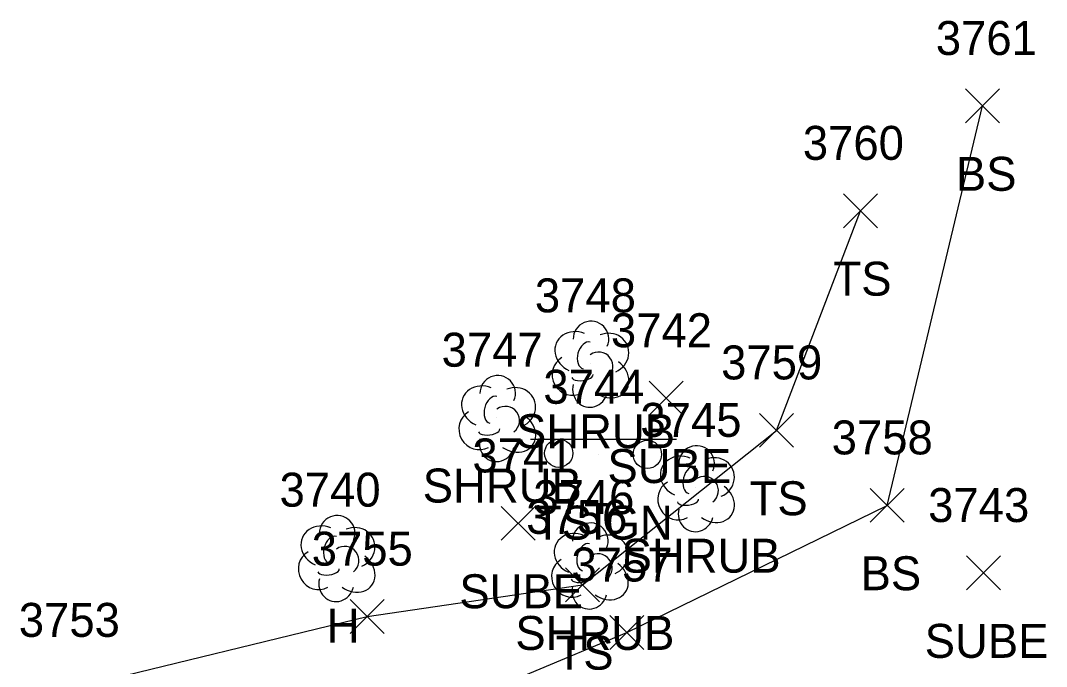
# Model space of a CAD drawing. Extents: x 1505656 to 1508446, y 700805 to 703031.
# Drawn here: x 1506331 to 1506391.4, y 701810.4 to 701848.4 of the extents above; entities that cross this region are included whole.
import ezdxf

# ---------------------------------------------------------------- set-up
doc = ezdxf.new("R2010")
doc.units = 0
for name, color, linetype in [('L_A', 7, 'Continuous'), ('L_I', 7, 'Continuous'), ('L_TIC', 7, 'Continuous'), ('LELB', 7, 'Continuous'), ('LSH', 7, 'Continuous'), ('LTD', 7, 'Continuous'), ('S_A', 7, 'Continuous'), ('S_I', 7, 'Continuous'), ('SSGN', 7, 'Continuous'), ('U_A', 7, 'Continuous'), ('U_I', 7, 'Continuous'), ('U_TIC', 7, 'Continuous')]:
    doc.layers.add(name, color=color, linetype=linetype)

msp = doc.modelspace()

# ---------------------------------------------------------------- linework, layer by layer
at = {"layer": 'L_TIC'}
for points in [[(1506386.598, 701842.403), (1506388.598, 701844.403)], [(1506388.598, 701842.403), (1506386.598, 701844.403)], [(1506379.426, 701836.226), (1506381.426, 701838.226)], [(1506381.426, 701836.226), (1506379.426, 701838.226)], [(1506374.489, 701823.294), (1506376.489, 701825.294)], [(1506376.489, 701823.294), (1506374.489, 701825.294)], [(1506380.989, 701818.877), (1506382.989, 701820.877)], [(1506382.989, 701818.877), (1506380.989, 701820.877)], [(1506363.067, 701814.198), (1506365.067, 701816.198)], [(1506365.067, 701814.198), (1506363.067, 701816.198)], [(1506350.388, 701812.323), (1506352.388, 701814.323)], [(1506352.388, 701812.323), (1506350.388, 701814.323)], [(1506365.676, 701811.391), (1506367.676, 701813.391)], [(1506367.676, 701811.391), (1506365.676, 701813.391)]]:
    msp.add_lwpolyline(points, dxfattribs=at)
at = {"layer": 'LELB'}
for points in [[(1506334.147, 701809.13), (1506349.541, 701805.202), (1506366.676, 701812.391), (1506381.989, 701819.877), (1506387.598, 701843.403)], [(1506334.147, 701809.13), (1506351.388, 701813.323), (1506364.067, 701815.198), (1506375.489, 701824.294), (1506380.426, 701837.226)]]:
    msp.add_lwpolyline(points, dxfattribs=at)
at = {"layer": 'LSH'}
for p, q in [((1506364.519, 701828.244), (1506364.519, 701828.244)), ((1506364.519, 701828.244), (1506364.519, 701828.244)), ((1506359.03, 701825.043), (1506359.03, 701825.043)), ((1506359.03, 701825.043), (1506359.03, 701825.043)), ((1506370.733, 701820.911), (1506370.733, 701820.911)), ((1506370.733, 701820.911), (1506370.733, 701820.911)), ((1506364.481, 701816.36), (1506364.481, 701816.36)), ((1506364.481, 701816.36), (1506364.481, 701816.36))]:
    msp.add_line(p, q, dxfattribs=at)
for centre in [(1506364.565, 701829.678), (1506359.077, 701826.477), (1506370.78, 701822.345), (1506364.528, 701817.794)]:
    msp.add_arc(centre, 1.047, 335.52715, 180.95627, dxfattribs=at)
for centre, major_axis, ratio, start_param, end_param in [((1506363.727, 701828.911), (1.21, -0.512), 0.895232, 1.570796, 4.712389), ((1506365.56, 701828.828), (-1.141, -0.483), 0.949671, 1.570796, 4.712389), ((1506364.31, 701828.703), (-0.208, -0.792), 0.645439, 3.141593, 6.283185), ((1506365.019, 701828.078), (-0.5, 0.667), 0.989748, 3.141593, 6.283185), ((1506363.435, 701827.536), (0.584, -1.042), 0.959034, 3.141593, 6.283185), ((1506365.519, 701827.411), (-1.09, 0.792), 0.841452, 1.570796, 4.712389), ((1506364.06, 701827.494), (-0.625, -0.083), 0.423636, 0, 3.141593), ((1506358.239, 701825.71), (1.21, -0.512), 0.895232, 1.570796, 4.712389), ((1506360.072, 701825.627), (-1.141, -0.483), 0.949671, 1.570796, 4.712389), ((1506364.519, 701826.744), (0.265, 1.061), 0.942809, 1.570796, 4.712389), ((1506358.822, 701825.502), (-0.208, -0.792), 0.645439, 3.141593, 6.283185), ((1506357.947, 701824.335), (0.584, -1.042), 0.959034, 3.141593, 6.283185), ((1506359.53, 701824.877), (-0.5, 0.667), 0.989748, 3.141593, 6.283185), ((1506360.031, 701824.21), (-1.09, 0.792), 0.841452, 1.570796, 4.712389), ((1506358.572, 701824.293), (-0.625, -0.083), 0.423636, 0, 3.141593), ((1506359.031, 701823.543), (0.265, 1.061), 0.942809, 1.570796, 4.712389), ((1506369.941, 701821.578), (1.21, -0.512), 0.895232, 1.570796, 4.712389), ((1506371.775, 701821.495), (-1.141, -0.483), 0.949671, 1.570796, 4.712389), ((1506370.525, 701821.37), (-0.208, -0.792), 0.645439, 3.141593, 6.283185), ((1506369.65, 701820.203), (0.584, -1.042), 0.959034, 3.141593, 6.283185), ((1506371.233, 701820.745), (-0.5, 0.667), 0.989748, 3.141593, 6.283185), ((1506371.733, 701820.078), (-1.09, 0.792), 0.841452, 1.570796, 4.712389), ((1506370.275, 701820.161), (-0.625, -0.083), 0.423636, 0, 3.141593), ((1506370.733, 701819.411), (0.265, 1.061), 0.942809, 1.570796, 4.712389), ((1506363.69, 701817.026), (1.21, -0.512), 0.895232, 1.570796, 4.712389), ((1506365.523, 701816.943), (-1.141, -0.483), 0.949671, 1.570796, 4.712389), ((1506364.273, 701816.818), (-0.208, -0.792), 0.645439, 3.141593, 6.283185), ((1506364.981, 701816.193), (-0.5, 0.667), 0.989748, 3.141593, 6.283185), ((1506363.398, 701815.651), (0.584, -1.042), 0.959034, 3.141593, 6.283185), ((1506365.481, 701815.526), (-1.09, 0.792), 0.841452, 1.570796, 4.712389), ((1506364.482, 701814.86), (0.265, 1.061), 0.942809, 1.570796, 4.712389), ((1506364.023, 701815.61), (-0.625, -0.083), 0.423636, 0, 3.141593)]:
    msp.add_ellipse(centre, major_axis=major_axis, ratio=ratio, start_param=start_param, end_param=end_param, dxfattribs=at)
at = {"layer": 'LTD'}
msp.add_line((1506349.579, 701816.798), (1506349.579, 701816.798), dxfattribs=at)
msp.add_line((1506349.579, 701816.798), (1506349.579, 701816.798), dxfattribs=at)
msp.add_arc((1506349.626, 701818.232), 1.047, 335.52715, 180.95627, dxfattribs=at)
for centre, major_axis, ratio, start_param, end_param in [((1506348.787, 701817.465), (1.21, -0.512), 0.895232, 1.570796, 4.712389), ((1506350.621, 701817.382), (-1.141, -0.483), 0.949671, 1.570796, 4.712389), ((1506349.371, 701817.257), (-0.208, -0.792), 0.645439, 3.141593, 6.283185), ((1506350.079, 701816.632), (-0.5, 0.667), 0.989748, 3.141593, 6.283185), ((1506348.496, 701816.09), (0.584, -1.042), 0.959034, 3.141593, 6.283185), ((1506350.579, 701815.965), (-1.09, 0.792), 0.841452, 1.570796, 4.712389), ((1506349.121, 701816.048), (-0.625, -0.083), 0.423636, 0, 3.141593), ((1506349.58, 701815.298), (0.265, 1.061), 0.942809, 1.570796, 4.712389)]:
    msp.add_ellipse(centre, major_axis=major_axis, ratio=ratio, start_param=start_param, end_param=end_param, dxfattribs=at)
at = {"layer": 'SSGN'}
for p, q in [((1506361.003, 701823.781), (1506369.6, 701823.781)), ((1506365.025, 701822.878), (1506365.025, 701822.878))]:
    msp.add_line(p, q, dxfattribs=at)
for centre in [(1506362.664, 701822.948), (1506367.879, 701822.878)]:
    msp.add_circle(centre, 0.833, dxfattribs=at)
at = {"layer": 'U_TIC'}
for points in [[(1506367.996, 701825.19), (1506369.996, 701827.19)], [(1506369.996, 701825.19), (1506367.996, 701827.19)], [(1506359.279, 701817.816), (1506361.279, 701819.816)], [(1506361.279, 701817.816), (1506359.279, 701819.816)], [(1506386.668, 701814.894), (1506388.668, 701816.894)], [(1506388.668, 701814.894), (1506386.668, 701816.894)]]:
    msp.add_lwpolyline(points, dxfattribs=at)

# ---------------------------------------------------------------- texts
at = {"layer": 'L_A'}
for s, p in [('BS', (1506386.039, 701838.403)), ('TS', (1506378.835, 701832.226)), ('SHRUB', (1506360.149, 701823.244)), ('SHRUB', (1506354.66, 701820.043)), ('TS', (1506373.899, 701819.294)), ('SHRUB', (1506366.363, 701815.911)), ('BS', (1506380.43, 701814.877)), ('H', (1506349.012, 701811.798)), ('SHRUB', (1506360.111, 701811.36)), ('TS', (1506362.477, 701810.198))]:
    msp.add_text(s, height=2, dxfattribs=at).set_placement(p)
at = {"layer": 'L_I'}
for s, p in [('3761', (1506384.858, 701846.403)), ('3760', (1506377.032, 701840.226)), ('3748', (1506361.259, 701831.244)), ('3747', (1506355.771, 701828.043)), ('3759', (1506372.222, 701827.294)), ('3745', (1506367.473, 701823.911)), ('3758', (1506378.729, 701822.877)), ('3740', (1506346.233, 701819.798)), ('3746', (1506361.166, 701819.36)), ('3756', (1506360.752, 701818.198)), ('3755', (1506348.128, 701816.323)), ('3757', (1506363.416, 701815.391)), ('3753', (1506330.887, 701812.13)), ('3753', (1506330.887, 701812.13))]:
    msp.add_text(s, height=2, dxfattribs=at).set_placement(p)
at = {"layer": 'S_A'}
msp.add_text('TSIGN', height=2, dxfattribs=at).set_placement((1506361.201, 701817.86))
at = {"layer": 'S_I'}
msp.add_text('3744', height=2, dxfattribs=at).set_placement((1506361.76, 701825.86))
at = {"layer": 'U_A'}
for p in [(1506365.531, 701821.19), (1506356.815, 701813.816), (1506384.203, 701810.894)]:
    msp.add_text('SUBE', height=2, dxfattribs=at).set_placement(p)
at = {"layer": 'U_I'}
for s, p in [('3742', (1506365.736, 701829.19)), ('3741', (1506357.586, 701821.816)), ('3743', (1506384.408, 701818.894))]:
    msp.add_text(s, height=2, dxfattribs=at).set_placement(p)

doc.saveas('drawing.dxf')
